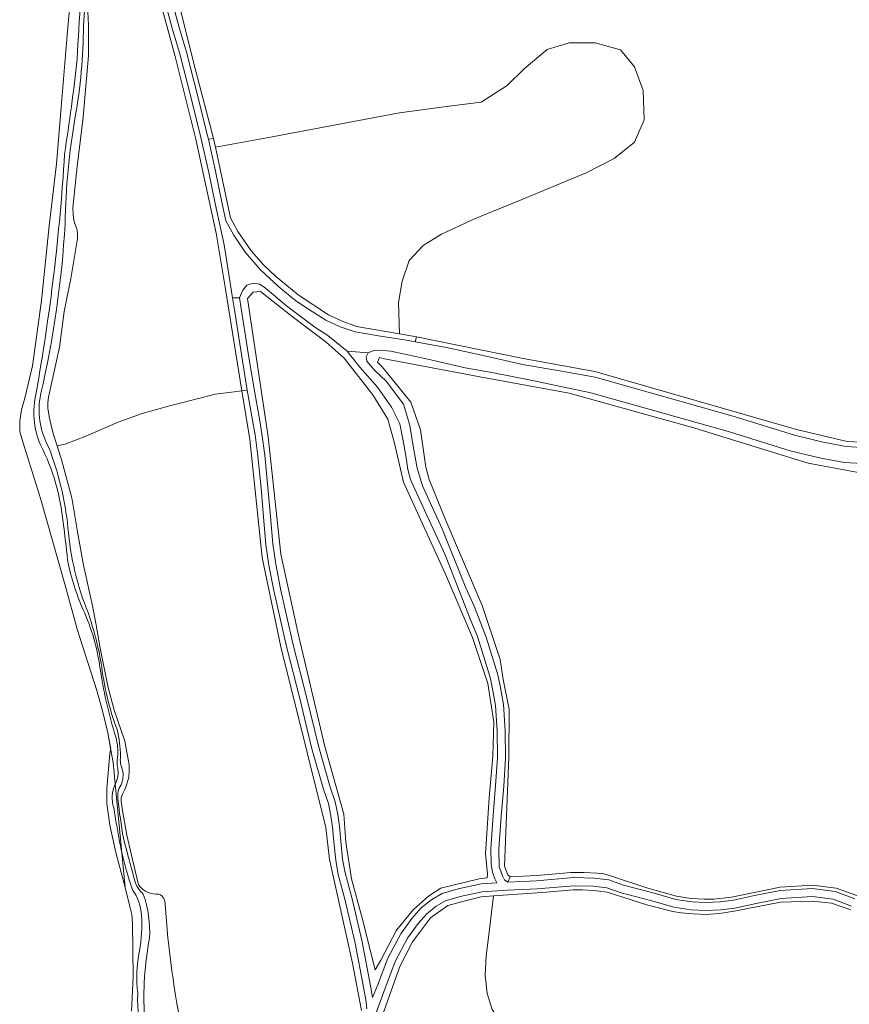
# Model space of a CAD drawing. Header units: metres. Extents: x 197700 to 204338, y 317132 to 325229.
# Tile 548 of 656: x 202158 to 202313, y 318235 to 318419. Entities that reach past the tile are written whole.
import ezdxf

# ---------------------------------------------------------------- set-up
doc = ezdxf.new("R2010")
doc.units = ezdxf.units.M
for name, color, linetype, lineweight in [('B-WE-GR-BOS_LOOF-GV', 40, 'Continuous', 13), ('B-WE-GR-GRAS-GV', 60, 'Continuous', 13), ('B-WE-IE-TERREINAFSCHEIDING_KUNSTMATIG_HEKWERK-G', 20, 'IE-TERREINAFSCHEIDING-KUNSTMATIG', 18), ('B-WE-OG-TERREIN_CULTUURSCHEIDING-GV', 7, 'Continuous', 18), ('B-WE-OG-WATER_BEEK-GV', 150, 'Continuous', 18), ('B-WE-OG-WATER_SLOOT-GV', 120, 'Continuous', 18), ('B-WE-VH-ONVERHARD-GV', 252, 'Continuous', 18), ('B-WE-VH-VERHARDING_GESLOTEN-GV', 252, 'Continuous', 18)]:
    doc.layers.add(name, color=color, linetype=linetype, lineweight=lineweight)
doc.linetypes.add('IE-TERREINAFSCHEIDING-KUNSTMATIG', pattern='A,4,[82,NLCS.SHX,S=0.75,R=90,X=0,Y=0],4,-2', length=10)

msp = doc.modelspace()

# ---------------------------------------------------------------- linework, layer by layer
at = {"layer": 'B-WE-GR-BOS_LOOF-GV'}
for points in [[(202185.656, 318429.417), (202190.744, 318408.966), (202194.076, 318396.392), (202194.425, 318394.749), (202203.996, 318396.54), (202228.833, 318401.185), (202237.571, 318402.384), (202244.092, 318403.196), (202248.952, 318406.267), (202252.126, 318409.419), (202256.388, 318413.018), (202260.507, 318414.29), (202265.405, 318414.252), (202270.124, 318412.982), (202272.755, 318409.783), (202274.344, 318405.363), (202274.56, 318399.885), (202272.73, 318395.729), (202268.952, 318392.661), (202263.682, 318389.954), (202251.558, 318384.905), (202242.839, 318381.392), (202236.668, 318378.511), (202233.244, 318376.375), (202230.617, 318373.62), (202229.326, 318369.716), (202228.637, 318365.754), (202228.84, 318359.892), (202232.006, 318359.352), (202251.936, 318355.27), (202265.352, 318352.858), (202302.999, 318342.033), (202312.49, 318339.805), (202315.295, 318339.646)], [(202170.54, 318420.063), (202170.681, 318417.564), (202170.702, 318411.877), (202169.695, 318400.374), (202168.536, 318391.163), (202167.781, 318383.436), (202167.791, 318382.213), (202167.933, 318381.1), (202168.206, 318380.325), (202168.533, 318379.343), (202168.653, 318378.492), (202168.609, 318377.695), (202167.356, 318370.247), (202166.12, 318364.084), (202165.253, 318357.415), (202163.201, 318348.03), (202163.09, 318346.98), (202163.077, 318345.98), (202163.311, 318344.473), (202163.607, 318343.028), (202164.175, 318340.866), (202164.804, 318338.943), (202166.292, 318339.263), (202170.169, 318340.805), (202176.202, 318343.383), (202180.705, 318344.995), (202186.043, 318346.48), (202191.969, 318347.981), (202194.378, 318348.631), (202197.43, 318349.012), (202199.366, 318349.254), (202196.222, 318368.597), (202194.526, 318378.714), (202192.455, 318388.481), (202190.718, 318396.249), (202186.856, 318411.685), (202182.749, 318426.928)], [(202315.244, 318333.882), (202305.179, 318335.716), (202296.129, 318338.526), (202283.826, 318342.34), (202277.117, 318344.213), (202260.518, 318348.809), (202243.826, 318351.848), (202226.025, 318355.211), (202225.065, 318355.45), (202224.733, 318354.573), (202225.557, 318353.728), (202230.941, 318347.099), (202232.735, 318341.949), (202233.749, 318335.003), (202234.373, 318332.662), (202237.494, 318325.015), (202244.266, 318309.136), (202247.621, 318299.07), (202248.22, 318295.328), (202249.337, 318289.783), (202249.26, 318280.793), (202248.452, 318260.411), (202249.081, 318258.84), (202249.529, 318258.411), (202254.405, 318258.664), (202258.129, 318258.976), (202260.859, 318259.249), (202263.356, 318259.269), (202265.793, 318259.152), (202267.041, 318259.015), (202268.055, 318258.703), (202275.211, 318256.347), (202280.613, 318254.845), (202283.363, 318254.416), (202285.742, 318254.26), (202287.555, 318254.28), (202290.872, 318254.645), (202299.984, 318256.523), (202306.009, 318256.885), (202310.429, 318256.313), (202314.29, 318254.947)], [(202313.198, 318252.294), (202309.599, 318253.519), (202305.997, 318253.879), (202300.055, 318253.695), (202291.397, 318251.998), (202288.647, 318251.568), (202286.132, 318251.393), (202283.714, 318251.529), (202281.471, 318251.724), (202279.911, 318251.978), (202275.221, 318253.123), (202267.607, 318255.563), (202265.169, 318255.894), (202262.946, 318255.992), (202261.288, 318256.031), (202255.497, 318255.485), (202252.708, 318255.329), (202246.406, 318254.858), (202244.082, 318254.685), (202241.332, 318254.041), (202237.87, 318253.058), (202234.585, 318250.764), (202231.247, 318246.279), (202228.907, 318241.676), (202225.241, 318231.532)]]:
    msp.add_lwpolyline(points, dxfattribs=at)
at = {"layer": 'B-WE-GR-GRAS-GV'}
for points in [[(202221.712, 318233.464), (202220.015, 318242.3), (202215.72, 318261.665), (202215.018, 318267.673), (202211.6, 318281.42), (202206.652, 318301.398), (202203.16, 318318.119), (202200.841, 318340.182), (202199.366, 318349.254), (202197.43, 318349.012), (202194.378, 318348.631), (202191.969, 318347.981)], [(202191.969, 318347.981), (202186.043, 318346.48), (202180.705, 318344.995), (202176.202, 318343.383), (202170.169, 318340.805), (202166.292, 318339.263), (202164.804, 318338.943), (202165.705, 318336.185), (202167.551, 318329.239), (202168.715, 318322.509), (202169.766, 318316.671), (202171.413, 318309.069), (202171.602, 318308.074), (202172.038, 318305.837), (202172.88, 318301.183), (202174.3, 318294.055), (202175.503, 318289.6), (202177.454, 318283.78), (202178.296, 318279.387), (202178.286, 318278.316), (202178.201, 318277.036), (202177.774, 318275.539), (202177.394, 318274.648), (202177.024, 318273.909), (202176.797, 318273.226), (202176.768, 318272.591), (202177.014, 318270.847), (202177.828, 318266.231), (202178.633, 318262.753), (202180.053, 318256.971)]]:
    msp.add_lwpolyline(points, dxfattribs=at)
for points in [[(202180.053, 318256.971, 0.2672915), (202183.847, 318255.191)], [(202183.847, 318255.191, -0.3378571), (202184.999, 318253.255)], [(202184.999, 318253.255, 0.0322038), (202188.349, 318228.64)]]:
    msp.add_lwpolyline(points, format="xyb", dxfattribs=at)
at = {"layer": 'B-WE-IE-TERREINAFSCHEIDING_KUNSTMATIG_HEKWERK-G'}
for points in [[(202177.509, 318256.47), (202175.673, 318275.787), (202175.297, 318279.797), (202174.868, 318282.09), (202174.294, 318285.313), (202173.364, 318289.218), (202172.263, 318293.265), (202168.56, 318304.687), (202166.382, 318312.674), (202161.748, 318328.933), (202158.659, 318338.875), (202157.867, 318341.584), (202157.815, 318343.652), (202158.132, 318345.686), (202158.774, 318347.859), (202160.195, 318353.89), (202161.918, 318366.136), (202163.355, 318380.1), (202164.672, 318391.682), (202165.558, 318402.223), (202166.718, 318415.723), (202168.018, 318430.681), (202169.479, 318444.413), (202171.273, 318462.537)], [(202260.507, 318414.29), (202256.388, 318413.018)], [(202265.405, 318414.252), (202260.507, 318414.29)], [(202270.124, 318412.982), (202265.405, 318414.252)], [(202256.388, 318413.018), (202252.126, 318409.419)], [(202272.755, 318409.783), (202270.124, 318412.982)], [(202252.126, 318409.419), (202248.952, 318406.267)], [(202274.344, 318405.363), (202272.755, 318409.783)], [(202248.952, 318406.267), (202244.092, 318403.196)], [(202274.56, 318399.885), (202274.344, 318405.363)], [(202244.092, 318403.196), (202237.571, 318402.384)], [(202228.833, 318401.185), (202203.996, 318396.54)], [(202237.571, 318402.384), (202228.833, 318401.185)], [(202272.73, 318395.729), (202274.56, 318399.885)], [(202203.996, 318396.54), (202194.425, 318394.749)], [(202268.952, 318392.661), (202272.73, 318395.729)], [(202263.682, 318389.954), (202268.952, 318392.661)], [(202251.558, 318384.905), (202263.682, 318389.954)], [(202242.839, 318381.392), (202251.558, 318384.905)], [(202236.668, 318378.511), (202242.839, 318381.392)], [(202233.244, 318376.375), (202236.668, 318378.511)], [(202230.617, 318373.62), (202233.244, 318376.375)], [(202229.326, 318369.716), (202230.617, 318373.62)], [(202228.637, 318365.754), (202229.326, 318369.716)], [(202228.84, 318359.892), (202228.637, 318365.754)], [(202262.344, 318171.941), (202284.033, 318199.067), (202287.394, 318200.77), (202296.579, 318205.545), (202298.892, 318208.342), (202298.557, 318219.332), (202294.319, 318219.68), (202277.059, 318219.8), (202267.677, 318226.366), (202259.564, 318228.501), (202252.437, 318229.254), (202249.333, 318230.05), (202247.544, 318231.457), (202246.166, 318233.661), (202245.187, 318236.615), (202244.842, 318240.092), (202245.009, 318243.691), (202245.424, 318247.077), (202246.406, 318254.858)]]:
    msp.add_lwpolyline(points, dxfattribs=at)
at = {"layer": 'B-WE-OG-TERREIN_CULTUURSCHEIDING-GV'}
for points in [[(202186.243, 318422.184), (202187.654, 318417.105), (202188.997, 318412.535), (202191.114, 318404.238), (202192.955, 318396.864), (202193.089, 318396.267), (202194.076, 318396.392), (202190.744, 318408.966), (202185.656, 318429.417)], [(202182.749, 318426.928), (202186.856, 318411.685), (202190.718, 318396.249), (202192.455, 318388.481), (202194.526, 318378.714), (202196.222, 318368.597), (202199.366, 318349.254), (202200.352, 318349.377), (202199.438, 318354.879), (202197.953, 318364.405), (202197.6, 318366.624), (202196.022, 318376.536), (202195.392, 318379.404), (202194.359, 318384.237), (202193.163, 318390.015), (202191.69, 318396.564), (202189.854, 318403.92), (202187.743, 318412.191), (202186.404, 318416.748), (202184.985, 318421.858)], [(202315.295, 318339.646), (202312.49, 318339.805), (202302.999, 318342.033), (202265.352, 318352.858), (202251.936, 318355.27), (202232.006, 318359.352), (202231.77, 318358.383), (202237.611, 318357.342), (202244.437, 318355.855), (202252.12, 318354.071), (202258.783, 318352.963), (202265.388, 318351.778), (202291.347, 318344.469), (202302.66, 318340.958), (202307.987, 318339.683), (202312.341, 318338.816), (202315.26, 318338.647)], [(202315.326, 318335.638), (202311.959, 318335.833), (202307.345, 318336.752), (202301.865, 318338.063), (202290.495, 318341.592), (202264.575, 318348.89), (202259.267, 318349.993), (202253.049, 318351.278), (202246.368, 318352.606), (202241.065, 318353.525), (202234.104, 318355.17), (202227.22, 318356.642), (202225.054, 318356.863), (202224.046, 318356.77), (202222.978, 318356.356), (202222.606, 318355.587), (202222.737, 318354.776), (202224.075, 318353.171), (202226.393, 318350.966), (202228.162, 318348.567), (202229.547, 318346.735), (202230.209, 318344.69), (202230.755, 318342.784), (202231.348, 318338.904), (202232.125, 318334.789), (202233.143, 318331.471), (202236.808, 318323.468), (202241.195, 318312.437), (202242.745, 318308.993), (202244.99, 318303.247), (202247.194, 318296.187), (202247.648, 318294.099), (202248.249, 318290.634), (202248.545, 318285.739), (202248.612, 318280.615), (202248.288, 318275.363), (202247.809, 318269.787), (202247.374, 318263.631), (202247.454, 318260.318), (202248.048, 318258.617), (202248.419, 318257.87), (202249.046, 318257.433), (202249.529, 318258.411), (202249.081, 318258.84), (202248.452, 318260.411), (202249.26, 318280.793), (202249.337, 318289.783), (202248.22, 318295.328), (202247.621, 318299.07), (202244.266, 318309.136), (202237.494, 318325.015), (202234.373, 318332.662), (202233.749, 318335.003), (202232.735, 318341.949), (202230.941, 318347.099), (202225.557, 318353.728), (202224.733, 318354.573), (202225.065, 318355.45), (202226.025, 318355.211), (202243.826, 318351.848), (202260.518, 318348.809), (202277.117, 318344.213), (202283.826, 318342.34), (202296.129, 318338.526), (202305.179, 318335.716), (202315.244, 318333.882)], [(202222.734, 318233.8), (202222.518, 318235.449), (202222.111, 318237.827), (202220.545, 318246.054), (202218.678, 318254.012), (202217.377, 318258.883), (202216.884, 318261.527), (202216.539, 318264.953), (202216.303, 318267.734), (202215.982, 318269.865), (202215.513, 318272.116), (202214.626, 318274.793), (202212.458, 318282.324), (202210.164, 318291.768), (202207.672, 318301.481), (202205.33, 318311.958), (202204.386, 318316.657), (202203.834, 318320.482), (202203.394, 318325.633), (202202.934, 318331.085), (202202.327, 318337.062), (202201.824, 318341.007), (202201.416, 318343.411), (202200.47, 318348.665), (202200.352, 318349.377), (202199.366, 318349.254), (202200.841, 318340.182), (202203.16, 318318.119), (202206.652, 318301.398), (202211.6, 318281.42), (202215.018, 318267.673), (202215.72, 318261.665), (202220.015, 318242.3), (202221.712, 318233.464)], [(202314.29, 318254.947), (202310.429, 318256.313), (202306.009, 318256.885), (202299.984, 318256.523), (202290.872, 318254.645), (202287.555, 318254.28), (202285.742, 318254.26), (202283.363, 318254.416), (202280.613, 318254.845), (202275.211, 318256.347), (202268.055, 318258.703), (202267.041, 318259.015), (202265.793, 318259.152), (202263.356, 318259.269), (202260.859, 318259.249), (202258.129, 318258.976), (202254.405, 318258.664), (202249.529, 318258.411), (202249.046, 318257.433), (202254.454, 318257.683), (202261.341, 318258.287), (202265.21, 318258.19), (202267.938, 318257.866), (202270.694, 318256.909), (202276.413, 318255.384), (202280.441, 318254.221), (202283.517, 318253.766), (202286.081, 318253.623), (202288.78, 318253.765), (202291.233, 318254.076), (202295.172, 318254.927), (202299.995, 318255.86), (202306.038, 318256.269), (202310.272, 318255.699), (202313.951, 318254.314)], [(202313.318, 318252.949), (202309.903, 318254.235), (202305.988, 318254.762), (202300.188, 318254.37), (202295.473, 318253.458), (202291.487, 318252.596), (202288.914, 318252.27), (202286.079, 318252.121), (202283.365, 318252.272), (202280.122, 318252.752), (202276.011, 318253.939), (202270.254, 318255.473), (202267.6, 318256.396), (202265.103, 318256.692), (202261.388, 318256.785), (202254.554, 318256.186), (202248.978, 318255.928), (202244.269, 318255.629), (202240.181, 318254.763), (202237.402, 318253.943), (202235.697, 318252.957), (202233.908, 318251.536), (202232.323, 318249.705), (202230.307, 318246.957), (202227.981, 318242.626), (202225.691, 318236.435), (202224.051, 318232.053)], [(202225.241, 318231.532), (202228.907, 318241.676), (202231.247, 318246.279), (202234.585, 318250.764), (202237.87, 318253.058), (202241.332, 318254.041), (202244.082, 318254.685), (202246.406, 318254.858), (202252.708, 318255.329), (202255.497, 318255.485), (202261.288, 318256.031), (202262.946, 318255.992), (202265.169, 318255.894), (202267.607, 318255.563), (202275.221, 318253.123), (202279.911, 318251.978), (202281.471, 318251.724), (202283.714, 318251.529), (202286.132, 318251.393), (202288.647, 318251.568), (202291.397, 318251.998), (202300.055, 318253.695), (202305.997, 318253.879), (202309.599, 318253.519), (202313.198, 318252.294)]]:
    msp.add_lwpolyline(points, dxfattribs=at)
for points in [[(202230.617, 318373.62), (202233.244, 318376.375), (202236.668, 318378.511), (202242.839, 318381.392), (202251.558, 318384.905), (202263.682, 318389.954), (202268.952, 318392.661), (202272.73, 318395.729), (202274.56, 318399.885), (202274.344, 318405.363), (202272.755, 318409.783), (202270.124, 318412.982), (202265.405, 318414.252), (202260.507, 318414.29), (202256.388, 318413.018), (202252.126, 318409.419), (202248.952, 318406.267), (202244.092, 318403.196), (202237.571, 318402.384), (202228.833, 318401.185), (202203.996, 318396.54), (202194.425, 318394.749), (202197.232, 318381.547), (202198.585, 318379.022), (202201.082, 318375.42), (202203.384, 318372.789), (202205.653, 318370.645), (202209.851, 318367.175), (202215.566, 318363.433), (202218.108, 318362.249), (202220.805, 318361.263), (202228.84, 318359.892), (202228.637, 318365.754), (202229.326, 318369.716)], [(202232.006, 318359.352), (202228.84, 318359.892), (202220.805, 318361.263), (202218.108, 318362.249), (202215.566, 318363.433), (202209.851, 318367.175), (202205.653, 318370.645), (202203.384, 318372.789), (202201.082, 318375.42), (202198.585, 318379.022), (202197.232, 318381.547), (202194.425, 318394.749), (202194.076, 318396.392), (202193.089, 318396.267), (202194.434, 318390.289), (202195.632, 318384.505), (202196.373, 318381.036), (202197.865, 318378.328), (202199.994, 318375.125), (202202.835, 318371.881), (202206.255, 318368.676), (202209.433, 318366.089), (202211.82, 318364.519), (202215.019, 318362.461), (202217.702, 318361.221), (202220.538, 318360.279), (202224.874, 318359.511), (202230.1, 318358.681), (202231.77, 318358.383)], [(202198.916, 318366.624), (202199.237, 318364.607), (202200.721, 318355.086), (202201.751, 318348.887), (202202.697, 318343.634), (202203.11, 318341.198), (202203.619, 318337.21), (202204.228, 318331.205), (202204.69, 318325.743), (202205.126, 318320.631), (202205.668, 318316.878), (202206.601, 318312.228), (202208.937, 318301.785), (202211.425, 318292.083), (202213.715, 318282.657), (202215.868, 318275.178), (202216.77, 318272.454), (202217.262, 318270.094), (202217.595, 318267.886), (202217.833, 318265.072), (202218.172, 318261.711), (202218.645, 318259.171), (202219.94, 318254.328), (202221.816, 318246.324), (202223.39, 318238.058), (202223.761, 318235.892), (202224.716, 318238.125), (202226.61, 318243.244), (202229.036, 318247.759), (202231.149, 318250.641), (202232.866, 318252.624), (202234.851, 318254.2), (202236.805, 318255.331), (202239.813, 318256.218), (202244.065, 318257.119), (202247.024, 318257.307), (202246.663, 318258.034), (202246.224, 318259.291), (202245.943, 318260.736), (202245.873, 318263.666), (202246.314, 318269.905), (202246.792, 318275.474), (202247.111, 318280.651), (202247.046, 318285.684), (202246.757, 318290.46), (202246.043, 318294.575), (202245.701, 318295.935), (202243.398, 318303.312), (202242.033, 318306.634), (202237.322, 318318.633), (202232.833, 318328.454), (202231.683, 318330.842), (202230.879, 318332.667), (202230.399, 318334.523), (202230.051, 318336.754), (202229.584, 318339.589), (202228.855, 318343.053), (202227.328, 318346.217), (202224.673, 318349.937), (202221.412, 318353.636), (202219.01, 318356.634), (202215.41, 318359.559), (202212.971, 318361.114), (202210.273, 318363.189), (202207.711, 318365.132), (202205.289, 318367.157), (202203.471, 318368.655), (202202.633, 318369.155), (202201.478, 318369.358), (202200.291, 318368.959), (202199.5, 318368.046)], [(202224.248, 318241.066), (202225.31, 318242.855), (202228.235, 318248.453), (202231.445, 318252.344), (202234.215, 318254.802), (202236.563, 318256.302), (202243.686, 318258.061), (202245.174, 318258.274), (202245.29, 318258.932), (202244.894, 318262.785), (202245.585, 318273.209), (202246.263, 318280.961), (202246.422, 318287.32), (202245.298, 318294.59), (202242.472, 318303.128), (202237.401, 318314.989), (202234.451, 318321.503), (202229.536, 318332.194), (202227.898, 318339.451), (202226.65, 318343.978), (202223.841, 318348.504), (202218.458, 318355.371), (202215.077, 318358.317), (202208.736, 318363.119), (202202.815, 318367.773), (202201.468, 318367.686), (202200.415, 318366.515), (202204.24, 318340.668), (202206.653, 318318.721), (202209.965, 318303.595), (202214.874, 318282.786), (202218.423, 318270.145), (202218.812, 318264.895), (202219.842, 318258.093), (202221.787, 318250.941)], [(202224.248, 318241.066), (202221.787, 318250.941), (202219.842, 318258.093), (202218.812, 318264.895), (202218.423, 318270.145), (202214.874, 318282.786), (202209.965, 318303.595), (202206.653, 318318.721), (202204.24, 318340.668), (202200.415, 318366.515), (202201.468, 318367.686), (202202.815, 318367.773), (202208.736, 318363.119), (202215.077, 318358.317), (202218.458, 318355.371), (202223.841, 318348.504), (202226.65, 318343.978), (202227.898, 318339.451), (202229.536, 318332.194), (202234.451, 318321.503), (202237.401, 318314.989), (202242.472, 318303.128), (202245.298, 318294.59), (202246.422, 318287.32), (202246.263, 318280.961), (202245.585, 318273.209), (202244.894, 318262.785), (202245.29, 318258.932), (202245.174, 318258.274), (202243.686, 318258.061), (202236.563, 318256.302), (202234.215, 318254.802), (202231.445, 318252.344), (202228.235, 318248.453), (202225.31, 318242.855)]]:
    msp.add_lwpolyline(points, close=True, dxfattribs=at)
at = {"layer": 'B-WE-OG-WATER_BEEK-GV'}
for points in [[(202169.736, 318417.411, -0.0211909), (202173.109, 318448.397)], [(202170.365, 318433.634, 0.0206642), (202168.587, 318411.264)], [(202168.192, 318400.415, 0.0419947), (202169.736, 318417.411)], [(202168.587, 318411.264, -0.0083992), (202166.205, 318393.453)], [(202166.317, 318380.472, -0.0401537), (202168.192, 318400.415)], [(202166.205, 318393.453, -0.0290716), (202160.891, 318348.859)], [(202161.736, 318348.571, 0.0415818), (202166.317, 318380.472)], [(202160.891, 318348.859, 0.1622374), (202161.722, 318339.137)], [(202163.134, 318338.936, -0.1746449), (202161.736, 318348.571)], [(202161.722, 318339.137, -0.0946661), (202165.944, 318324.613)], [(202166.838, 318323.656, 0.0685558), (202163.134, 318338.936)], [(202165.944, 318324.613, -0.0091126), (202166.767, 318317.693)], [(202170.671, 318307.612, -0.0757254), (202166.838, 318323.656)], [(202166.767, 318317.693, 0.0639151), (202169.97, 318307.704)], [(202169.97, 318307.704, -0.072136), (202172.957, 318296.598)], [(202173.051, 318298.387, 0.0365818), (202170.671, 318307.612)], [(202176.025, 318285.938, -0.0586866), (202173.051, 318298.387)], [(202172.957, 318296.598, 0.0355873), (202175.766, 318284.556)], [(202176.657, 318280.953, 0.056056), (202176.025, 318285.938)], [(202175.766, 318284.556, -0.0977592), (202176.116, 318280.789)], [(202176.116, 318280.789, 0.1105366), (202176.147, 318278.79)], [(202177.057, 318278.435, -0.138778), (202176.657, 318280.953)], [(202176.147, 318278.79, -0.1591512), (202175.673, 318275.787)], [(202176.761, 318275.604, 0.1470728), (202177.057, 318278.435)], [(202175.673, 318275.787, 0.1984396), (202175.42, 318271.367)], [(202176.167, 318273.024, -0.1843614), (202176.761, 318275.604)], [(202177.219, 318265.646, -0.0163572), (202176.167, 318273.024)], [(202175.42, 318271.367, 0.0192471), (202175.962, 318268.054)], [(202175.962, 318268.054, 0.0447103), (202178.882, 318256.024)], [(202179.45, 318257.268, -0.0041978), (202177.219, 318265.646)], [(202180.926, 318255.197, -0.1038983), (202179.45, 318257.268)], [(202178.882, 318256.024, -0.1470786), (202180.588, 318251.262)], [(202182.078, 318246.976, 0.1016883), (202180.926, 318255.197)], [(202180.588, 318251.262, -0.0589147), (202180.226, 318244.604)], [(202181.146, 318232.297, -0.0610487), (202182.078, 318246.976)], [(202180.226, 318244.604, 0.086641), (202179.881, 318236.631)], [(202179.881, 318236.631, 0.0856306), (202181.056, 318227.479)]]:
    msp.add_lwpolyline(points, format="xyb", dxfattribs=at)
at = {"layer": 'B-WE-OG-WATER_SLOOT-GV'}
for points in [[(202173.109, 318448.397, 0.0211909), (202169.736, 318417.411)], [(202168.587, 318411.264, -0.0206642), (202170.365, 318433.634)], [(202169.736, 318417.411, -0.0419947), (202168.192, 318400.415)], [(202166.205, 318393.453, 0.0083992), (202168.587, 318411.264)], [(202168.192, 318400.415, 0.0401537), (202166.317, 318380.472)], [(202160.891, 318348.859, 0.0290716), (202166.205, 318393.453)], [(202166.317, 318380.472, -0.0415818), (202161.736, 318348.571)], [(202161.722, 318339.137, -0.1622374), (202160.891, 318348.859)], [(202161.736, 318348.571, 0.1746449), (202163.134, 318338.936)], [(202165.944, 318324.613, 0.0946661), (202161.722, 318339.137)], [(202163.134, 318338.936, -0.0685558), (202166.838, 318323.656)], [(202166.767, 318317.693, 0.0091126), (202165.944, 318324.613)], [(202166.838, 318323.656, 0.0757254), (202170.671, 318307.612)], [(202169.97, 318307.704, -0.0639151), (202166.767, 318317.693)], [(202172.957, 318296.598, 0.072136), (202169.97, 318307.704)], [(202170.671, 318307.612, -0.0365818), (202173.051, 318298.387)], [(202173.051, 318298.387, 0.0586866), (202176.025, 318285.938)], [(202175.766, 318284.556, -0.0355873), (202172.957, 318296.598)], [(202176.025, 318285.938, -0.056056), (202176.657, 318280.953)], [(202176.116, 318280.789, 0.0977592), (202175.766, 318284.556)], [(202176.147, 318278.79, -0.1105366), (202176.116, 318280.789)], [(202176.657, 318280.953, 0.138778), (202177.057, 318278.435)], [(202175.673, 318275.787, 0.1591512), (202176.147, 318278.79)], [(202177.057, 318278.435, -0.1470728), (202176.761, 318275.604)], [(202175.42, 318271.367, -0.1984396), (202175.673, 318275.787)], [(202176.761, 318275.604, 0.1843614), (202176.167, 318273.024)], [(202176.167, 318273.024, 0.0163572), (202177.219, 318265.646)], [(202175.962, 318268.054, -0.0192471), (202175.42, 318271.367)], [(202178.882, 318256.024, -0.0447103), (202175.962, 318268.054)], [(202177.219, 318265.646, 0.0041978), (202179.45, 318257.268)], [(202179.45, 318257.268, 0.1038983), (202180.926, 318255.197)], [(202180.588, 318251.262, 0.1470786), (202178.882, 318256.024)], [(202183.847, 318255.191, -0.2672915), (202180.053, 318256.971)], [(202180.926, 318255.197, -0.1016883), (202182.078, 318246.976)], [(202184.999, 318253.255, 0.3378571), (202183.847, 318255.191)], [(202188.349, 318228.64, -0.0322038), (202184.999, 318253.255)], [(202180.226, 318244.604, 0.0589147), (202180.588, 318251.262)], [(202182.078, 318246.976, 0.0610487), (202181.146, 318232.297)], [(202179.881, 318236.631, -0.086641), (202180.226, 318244.604)], [(202181.056, 318227.479, -0.0856306), (202179.881, 318236.631)]]:
    msp.add_lwpolyline(points, format="xyb", dxfattribs=at)
for points in [[(202168.018, 318430.681), (202166.718, 318415.723), (202165.558, 318402.223), (202164.672, 318391.682), (202163.355, 318380.1), (202161.918, 318366.136), (202160.195, 318353.89), (202158.774, 318347.859), (202158.132, 318345.686), (202157.815, 318343.652), (202157.867, 318341.584), (202158.659, 318338.875), (202161.748, 318328.933), (202166.382, 318312.674), (202168.56, 318304.687), (202172.263, 318293.265), (202173.364, 318289.218)], [(202180.053, 318256.971), (202178.633, 318262.753), (202177.828, 318266.231), (202177.014, 318270.847), (202176.768, 318272.591), (202176.797, 318273.226), (202177.024, 318273.909), (202177.394, 318274.648), (202177.774, 318275.539), (202178.201, 318277.036), (202178.286, 318278.316), (202178.296, 318279.387), (202177.454, 318283.78), (202175.503, 318289.6), (202174.3, 318294.055), (202172.88, 318301.183), (202172.038, 318305.837), (202171.602, 318308.074), (202171.413, 318309.069), (202169.766, 318316.671), (202168.715, 318322.509), (202167.551, 318329.239), (202165.705, 318336.185), (202164.804, 318338.943), (202164.175, 318340.866), (202163.607, 318343.028), (202163.311, 318344.473), (202163.077, 318345.98), (202163.09, 318346.98), (202163.201, 318348.03), (202165.253, 318357.415), (202166.12, 318364.084), (202167.356, 318370.247), (202168.609, 318377.695), (202168.653, 318378.492), (202168.533, 318379.343), (202168.206, 318380.325), (202167.933, 318381.1), (202167.791, 318382.213), (202167.781, 318383.436), (202168.536, 318391.163), (202169.695, 318400.374), (202170.702, 318411.877), (202170.681, 318417.564), (202170.54, 318420.063)], [(202173.364, 318289.218), (202174.294, 318285.313), (202174.835, 318282.276), (202174.657, 318281.504), (202174.098, 318274.923), (202174.105, 318272.125), (202174.666, 318268.105), (202175.766, 318262.968), (202177.509, 318256.47), (202178.403, 318252.903), (202178.765, 318251.411), (202178.89, 318249.776), (202179.059, 318239.751), (202178.73, 318233.349)]]:
    msp.add_lwpolyline(points, dxfattribs=at)
at = {"layer": 'B-WE-VH-ONVERHARD-GV'}
for points in [[(202313.951, 318254.314), (202310.272, 318255.699), (202306.038, 318256.269), (202299.995, 318255.86), (202295.172, 318254.927), (202291.233, 318254.076), (202288.78, 318253.765), (202286.081, 318253.623), (202283.517, 318253.766), (202280.441, 318254.221), (202276.413, 318255.384), (202270.694, 318256.909), (202267.938, 318257.866), (202265.21, 318258.19), (202261.341, 318258.287), (202254.454, 318257.683), (202249.046, 318257.433), (202248.419, 318257.87), (202248.048, 318258.617), (202247.454, 318260.318), (202247.374, 318263.631), (202247.809, 318269.787), (202248.288, 318275.363), (202248.612, 318280.615), (202248.545, 318285.739), (202248.249, 318290.634), (202247.648, 318294.099), (202247.194, 318296.187), (202244.99, 318303.247), (202242.745, 318308.993), (202241.195, 318312.437), (202236.808, 318323.468), (202233.143, 318331.471), (202232.125, 318334.789), (202231.348, 318338.904), (202230.755, 318342.784), (202230.209, 318344.69), (202229.547, 318346.735), (202228.162, 318348.567), (202226.393, 318350.966), (202224.075, 318353.171), (202222.737, 318354.776), (202222.606, 318355.587), (202222.978, 318356.356), (202219.01, 318356.634), (202221.412, 318353.636), (202224.673, 318349.937), (202227.328, 318346.217), (202228.855, 318343.053), (202229.584, 318339.589), (202230.051, 318336.754), (202230.399, 318334.523), (202230.879, 318332.667), (202231.683, 318330.842), (202232.833, 318328.454), (202237.322, 318318.633), (202242.033, 318306.634), (202243.398, 318303.312), (202245.701, 318295.935), (202246.043, 318294.575), (202246.757, 318290.46), (202247.046, 318285.684), (202247.111, 318280.651), (202246.792, 318275.474), (202246.314, 318269.905), (202245.873, 318263.666), (202245.943, 318260.736), (202246.224, 318259.291), (202246.663, 318258.034), (202247.024, 318257.307), (202244.065, 318257.119), (202239.813, 318256.218), (202236.805, 318255.331), (202234.851, 318254.2), (202232.866, 318252.624), (202231.149, 318250.641), (202229.036, 318247.759), (202226.61, 318243.244), (202224.716, 318238.125), (202223.761, 318235.892), (202223.39, 318238.058), (202221.816, 318246.324), (202219.94, 318254.328), (202218.645, 318259.171), (202218.172, 318261.711), (202217.833, 318265.072), (202217.595, 318267.886), (202217.262, 318270.094), (202216.77, 318272.454), (202215.868, 318275.178), (202213.715, 318282.657), (202211.425, 318292.083), (202208.937, 318301.785), (202206.601, 318312.228), (202205.668, 318316.878), (202205.126, 318320.631), (202204.69, 318325.743), (202204.228, 318331.205), (202203.619, 318337.21), (202203.11, 318341.198), (202202.697, 318343.634), (202201.751, 318348.887), (202200.721, 318355.086), (202199.237, 318364.607), (202198.916, 318366.624), (202197.6, 318366.624), (202197.953, 318364.405), (202199.438, 318354.879), (202200.352, 318349.377), (202200.47, 318348.665), (202201.416, 318343.411), (202201.824, 318341.007), (202202.327, 318337.062), (202202.934, 318331.085), (202203.394, 318325.633), (202203.834, 318320.482), (202204.386, 318316.657), (202205.33, 318311.958), (202207.672, 318301.481), (202210.164, 318291.768), (202212.458, 318282.324), (202214.626, 318274.793), (202215.513, 318272.116), (202215.982, 318269.865), (202216.303, 318267.734), (202216.539, 318264.953), (202216.884, 318261.527), (202217.377, 318258.883), (202218.678, 318254.012), (202220.545, 318246.054), (202222.111, 318237.827), (202222.518, 318235.449), (202222.734, 318233.8)], [(202224.051, 318232.053), (202225.691, 318236.435), (202227.981, 318242.626), (202230.307, 318246.957), (202232.323, 318249.705), (202233.908, 318251.536), (202235.697, 318252.957), (202237.402, 318253.943), (202240.181, 318254.763), (202244.269, 318255.629), (202248.978, 318255.928), (202254.554, 318256.186), (202261.388, 318256.785), (202265.103, 318256.692), (202267.6, 318256.396), (202270.254, 318255.473), (202276.011, 318253.939), (202280.122, 318252.752), (202283.365, 318252.272), (202286.079, 318252.121), (202288.914, 318252.27), (202291.487, 318252.596), (202295.473, 318253.458), (202300.188, 318254.37), (202305.988, 318254.762), (202309.903, 318254.235), (202313.318, 318252.949)]]:
    msp.add_lwpolyline(points, dxfattribs=at)
at = {"layer": 'B-WE-VH-VERHARDING_GESLOTEN-GV'}
for points in [[(202184.985, 318421.858), (202186.404, 318416.748), (202187.743, 318412.191), (202189.854, 318403.92), (202191.69, 318396.564), (202193.163, 318390.015), (202194.359, 318384.237), (202195.392, 318379.404), (202196.022, 318376.536), (202197.6, 318366.624), (202198.916, 318366.624), (202199.5, 318368.046), (202200.291, 318368.959), (202201.478, 318369.358), (202202.633, 318369.155), (202203.471, 318368.655), (202205.289, 318367.157), (202207.711, 318365.132), (202210.273, 318363.189), (202212.971, 318361.114), (202215.41, 318359.559), (202219.01, 318356.634), (202222.978, 318356.356), (202224.046, 318356.77), (202225.054, 318356.863), (202227.22, 318356.642), (202234.104, 318355.17), (202241.065, 318353.525), (202246.368, 318352.606), (202253.049, 318351.278), (202259.267, 318349.993), (202264.575, 318348.89), (202290.495, 318341.592), (202301.865, 318338.063), (202307.345, 318336.752), (202311.959, 318335.833), (202315.326, 318335.638)], [(202315.26, 318338.647), (202312.341, 318338.816), (202307.987, 318339.683), (202302.66, 318340.958), (202291.347, 318344.469), (202265.388, 318351.778), (202258.783, 318352.963), (202252.12, 318354.071), (202244.437, 318355.855), (202237.611, 318357.342), (202231.77, 318358.383), (202230.1, 318358.681), (202224.874, 318359.511), (202220.538, 318360.279), (202217.702, 318361.221), (202215.019, 318362.461), (202211.82, 318364.519), (202209.433, 318366.089), (202206.255, 318368.676), (202202.835, 318371.881), (202199.994, 318375.125), (202197.865, 318378.328), (202196.373, 318381.036), (202195.632, 318384.505), (202194.434, 318390.289), (202193.089, 318396.267), (202192.955, 318396.864), (202191.114, 318404.238), (202188.997, 318412.535), (202187.654, 318417.105), (202186.243, 318422.184)]]:
    msp.add_lwpolyline(points, dxfattribs=at)

doc.saveas('drawing.dxf')
